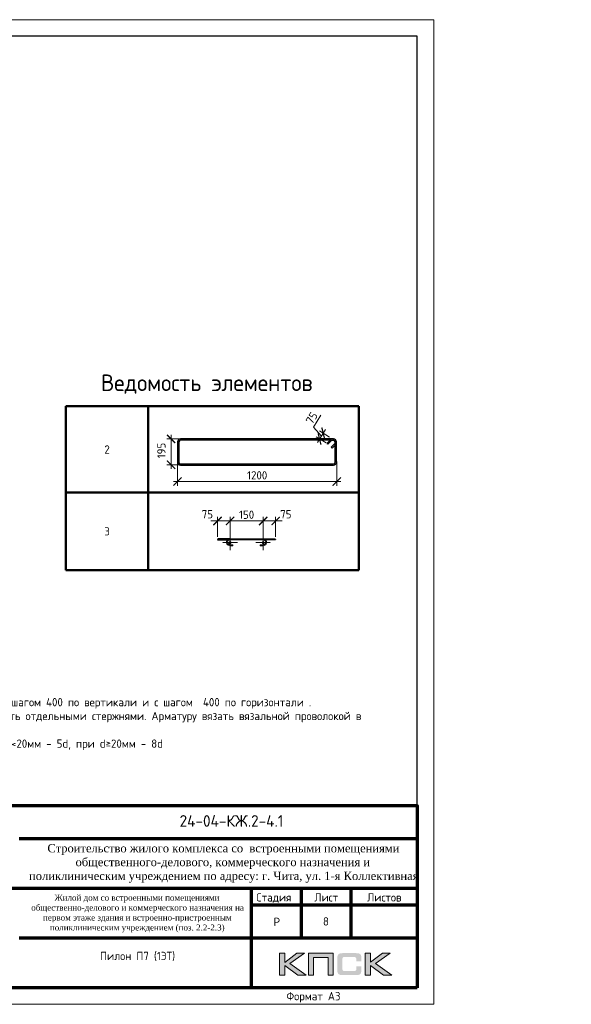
# Model space of a CAD drawing. Header units: millimetres. Extents: x 263826 to 1718326, y -423071 to 70137.
# Tile 406 of 486: x 797648 to 814279, y -140203 to -110503. Entities that reach past the tile are written whole.
import ezdxf
from ezdxf.enums import TextEntityAlignment as Align

# ---------------------------------------------------------------- set-up
doc = ezdxf.new("R2010")
doc.units = ezdxf.units.MM
doc.linetypes.add('CENTER2', pattern=[28.575, 19.05, -3.175, 3.175, -3.175])
doc.linetypes.add('GOST2.303 4', pattern=[7, 5, -2, 0])
for name, color, linetype in [('PDF7_Text', 7, 'Continuous'), ('Рамка печать', 7, 'Continuous'), ('ТОЛСТЫЕ_ОСНОВНЫЕ', 6, 'Continuous')]:
    doc.layers.add(name, color=color, linetype=linetype)
for name, color, linetype, lineweight in [('Арм_шпильки', 143, 'Continuous', 18), ('Выноски', 20, 'Continuous', 20), ('Каркасы ригель', 3, 'Continuous', 0), ('Осевая', 10, 'CENTER2', 20), ('подоснова', 151, 'Continuous', 5), ('поз.', 2, 'Continuous', 25), ('размер', 1, 'Continuous', 25), ('РАЗМЕРЫ', 1, 'Continuous', 9), ('Рамка', 7, 'Continuous', 70), ('Текст', 7, 'Continuous', 25), ('ТОНКИЕ', 7, 'Continuous', 9)]:
    doc.layers.add(name, color=color, linetype=linetype, lineweight=lineweight)
doc.styles.add('GOST 2.304', font='CS_Gost2304.shx')
doc.styles.add('GOST-2.304_Type-B', font='GOST_Common.ttf')
doc.styles.add('PDF Times New Roman', font='times.ttf')
doc.styles.add('style1', font='GOST_Common.ttf', dxfattribs={"height": 500})
doc.styles.add('ГОСТ', font='GOST_Common.ttf')
doc.dimstyles.new('мой', dxfattribs={"dimscale": 100, "dimtxt": 2.5, "dimasz": 2.5, "dimexe": 1.25, "dimexo": 0.625, "dimtad": 1, "dimdec": 0, "dimtxsty": 'GOST-2.304_Type-B', "dimblk": 'ARCHTICK', "dimcen": 2.5, "dimdle": 2, "dimaunit": 1, "dimadec": 1, "dimazin": 2, "dimtfac": 1, "dimtdec": 0, "dimtmove": 1, "dimatfit": 3, "dimfxl": 1, "dimtfill": 1, "dimlwd": -1, "dimlwe": -1, "dimarcsym": 0})
doc.dimstyles.new('мой 25', dxfattribs={"dimscale": 100, "dimtxt": 2.5, "dimasz": 2.5, "dimexe": 1.25, "dimexo": 0.625, "dimtad": 1, "dimdec": 0, "dimlfac": 0.5, "dimtxsty": 'GOST-2.304_Type-B', "dimblk": 'ARCHTICK', "dimcen": 2.5, "dimdle": 1.25, "dimaunit": 1, "dimadec": 1, "dimazin": 2, "dimtfac": 1, "dimtdec": 0, "dimtmove": 1, "dimatfit": 3, "dimfxl": 6, "dimfxlon": 1, "dimtfill": 1, "dimlwd": -1, "dimlwe": -1, "dimarcsym": 0})

# ---------------------------------------------------------------- blocks, each defined once
blk = doc.blocks.new('штамп кж1.1')
at = {"layer": 'Рамка печать', "lineweight": 20}
h = blk.add_hatch(color=0, dxfattribs=at)
h.paths.add_polyline_path([(419458, -85094), (419234, -85094), (418867, -85370), (418867, -85094), (418712, -85094), (418712, -85757), (418867, -85757), (418867, -85466), (419264, -85757), (419512, -85757), (419019, -85406)])
h.paths.add_polyline_path([(419737, -85219), (420175, -85219), (420175, -85757), (420329, -85757), (420329, -85094), (420165, -85094), (419583, -85094), (419583, -85251), (419583, -85757), (419737, -85757)])
h.paths.add_polyline_path([(421451, -85091), (421295, -85091), (421295, -85754), (421451, -85754), (421451, -85462), (421847, -85754), (422095, -85754), (421602, -85403), (422041, -85091), (421818, -85091), (421451, -85367)])
blk.add_hatch(color=204, dxfattribs=at).paths.add_polyline_path([(421166, -85165), (421164, -85157), (421161, -85151), (421158, -85145), (421154, -85139), (421151, -85134), (421147, -85129), (421143, -85124), (421139, -85120), (421133, -85117), (421128, -85113), (421122, -85109), (421115, -85107), (421108, -85104), (421100, -85101), (421093, -85099), (421075, -85096), (421056, -85093), (421035, -85092), (421012, -85091), (420617, -85091), (420594, -85092), (420573, -85093), (420553, -85096), (420536, -85099), (420528, -85102), (420521, -85104), (420514, -85107), (420508, -85110), (420502, -85113), (420496, -85117), (420491, -85120), (420486, -85124), (420482, -85129), (420478, -85134), (420474, -85139), (420471, -85145), (420468, -85151), (420466, -85158), (420463, -85165), (420461, -85172), (420457, -85188), (420455, -85206), (420453, -85226), (420453, -85248), (420453, -85596), (420453, -85618), (420455, -85638), (420457, -85656), (420461, -85673), (420463, -85680), (420466, -85687), (420468, -85694), (420471, -85700), (420474, -85705), (420478, -85711), (420482, -85716), (420486, -85720), (420491, -85725), (420496, -85728), (420502, -85731), (420508, -85735), (420514, -85738), (420521, -85740), (420528, -85743), (420536, -85745), (420553, -85749), (420573, -85751), (420594, -85753), (420617, -85754), (421012, -85754), (421035, -85753), (421056, -85752), (421075, -85749), (421092, -85746), (421100, -85743), (421108, -85741), (421115, -85738), (421122, -85735), (421128, -85732), (421133, -85728), (421139, -85725), (421143, -85720), (421147, -85716), (421151, -85711), (421154, -85706), (421158, -85700), (421161, -85694), (421164, -85688), (421166, -85680), (421169, -85673), (421172, -85656), (421175, -85639), (421176, -85618), (421177, -85596), (421177, -85487), (421022, -85487), (421022, -85576), (421022, -85582), (421021, -85588), (421020, -85594), (421019, -85599), (421017, -85604), (421015, -85608), (421012, -85612), (421008, -85616), (421005, -85619), (421001, -85622), (420996, -85624), (420991, -85626), (420987, -85627), (420981, -85628), (420974, -85628), (420968, -85629), (420649, -85629), (420644, -85628), (420639, -85628), (420635, -85626), (420631, -85624), (420627, -85621), (420624, -85618), (420620, -85615), (420617, -85611), (420615, -85607), (420613, -85603), (420611, -85598), (420609, -85593), (420607, -85584), (420607, -85574), (420607, -85256), (420607, -85250), (420607, -85245), (420609, -85240), (420610, -85235), (420611, -85231), (420613, -85228), (420616, -85225), (420619, -85221), (420622, -85218), (420626, -85216), (420630, -85214), (420634, -85212), (420639, -85211), (420643, -85210), (420649, -85210), (420654, -85210), (420968, -85210), (420974, -85210), (420981, -85210), (420986, -85212), (420991, -85213), (420996, -85215), (421000, -85217), (421004, -85220), (421008, -85223), (421011, -85227), (421014, -85231), (421017, -85235), (421019, -85240), (421020, -85245), (421021, -85250), (421022, -85257), (421022, -85263), (421022, -85336), (421177, -85336), (421177, -85248), (421176, -85226), (421175, -85206), (421172, -85188), (421168, -85172)])
at = {"layer": 'Рамка', "color": 7}
for p, q in [((410858, -81634), (422858, -81634)), ((404358, -83134), (422858, -83134)), ((419358, -83134), (419358, -84634)), ((420858, -83134), (420858, -84634)), ((417858, -83634), (422858, -83634)), ((417858, -83634), (422858, -83634)), ((410858, -84634), (422858, -84634))]:
    blk.add_line(p, q, dxfattribs=at)
at = {"layer": 'Рамка'}
blk.add_line((417858, -83134), (417858, -86134), dxfattribs=at)
blk.add_lwpolyline([(422858, -86134), (404358, -86134), (404358, -80634), (422858, -80634)], close=True, dxfattribs=at)
at = {"layer": 'Рамка печать', "color": 0, "lineweight": 20}
for points in [[(418712, -85757), (418712, -85094), (418867, -85094), (418867, -85370), (419234, -85094), (419458, -85094), (419019, -85406), (419512, -85757), (419264, -85757), (418867, -85466), (418867, -85757), (418712, -85757)], [(419737, -85757), (419737, -85219), (420175, -85219), (420175, -85757), (420329, -85757), (420329, -85094), (420165, -85094), (419583, -85094), (419583, -85251), (419583, -85757), (419737, -85757)], [(421295, -85754), (421295, -85091), (421451, -85091), (421451, -85367), (421818, -85091), (422041, -85091), (421602, -85403), (422095, -85754), (421847, -85754), (421451, -85462), (421451, -85754), (421295, -85754)]]:
    blk.add_lwpolyline(points, close=True, dxfattribs=at)
at = {"layer": 'PDF7_Text', "insert": (410912, -84467), "char_height": 180, "width": 6881.02, "attachment_point": 7, "style": 'PDF Times New Roman'}
blk.add_mtext('\\pi1015.18152;Жилой дом со встроенными помещениями \\P\\pi311.27381;общественно-делового и коммерческого назначения на \\P\\pi667.38051;первом этаже здания и встроенно-пристроенным \\P\\pi874.76335;поликлиническим учреждением (поз. 2.2-2.3)', dxfattribs=at)
at = {"layer": 'Текст', "color": 7, "style": 'ГОСТ'}
blk.add_text('24-04-КЖ.2-4.1', height=350, dxfattribs=at).set_placement((417259, -81103), align=Align.MIDDLE_CENTER)
for s, p in [('Стадия', (418009, -83534)), ('Лист', (419758, -83534)), ('Листов', (421350, -83534)), ('Р', (418530, -84272))]:
    blk.add_text(s, height=250, dxfattribs=at).set_placement(p)
at = {"layer": 'Текст', "color": 7, "insert": (411117, -81801), "char_height": 250, "attachment_point": 1, "style": 'ГОСТ'}
blk.add_mtext_dynamic_manual_height_columns('\\pi594.35517;{\\fTimes New Roman|b0|i0|c204|p18;\\C256;Строительство жилого комплекса со  встроенными помещениями \\P\\pi1441.86779;общественного-делового, коммерческого назначения и \\P\\pi41.3631;поликлиническим учреждением по адресу: г. Чита, ул. 1-я Коллективная}', width=11543.07, gutter_width=12.5, heights=[0], dxfattribs=at)
blk = doc.blocks.new('*T2374')
at = {"layer": 'Выноски', "color": 0, "linetype": 'ByBlock', "lineweight": 50, "transparency": 16777216}
for p, q in [((0, 0), (8834, 0)), ((0, 0), (0, -4943)), ((2484, 0), (2484, -4943)), ((8834, 0), (8834, -4943)), ((0, -2606), (8834, -2606)), ((0, -4943), (8834, -4943))]:
    blk.add_line(p, q, dxfattribs=at)
at = {"layer": 'Выноски', "color": 0, "transparency": 16777216, "char_height": 250, "width": 2183.67, "attachment_point": 5, "style": 'GOST-2.304_Type-B'}
for s, insert in [('2', (1242, -1303)), ('3', (1242, -3774))]:
    blk.add_mtext(s, dxfattribs=dict(at, insert=insert))
blk = doc.blocks.new('*U2412')
at = {"color": 0, "linetype": 'ByBlock', "lineweight": -2}
for p, q in [((-10, 1176.4), (-10, 12.5)), ((-10, 1169.4), (-10, 1176.4)), ((22, 1128), (-3.4, 1153.5)), ((0, 1169.4), (0, 1176.4)), ((0, 1150.1), (0, 12.5)), ((3.7, 1160.6), (29.1, 1135.1)), ((167.4, 1198.9), (12.5, 1198.9)), ((167.4, 1188.9), (12.5, 1188.9)), ((29.1, 1135.1), (22, 1128)), ((53.8, 1159.8), (28.3, 1185.2)), ((38.8, 1188.9), (60.9, 1166.9)), ((60.9, 1166.9), (53.8, 1159.8)), ((179.9, 12.5), (179.9, 1176.4)), ((189.9, 12.5), (189.9, 1176.4)), ((12.5, 0), (167.4, 0)), ((12.5, -10), (167.4, -10))]:
    blk.add_line(p, q, dxfattribs=at)
for centre, radius, start, end in [((12.5, 1176.4), 22.5, 90, 180), ((12.5, 1169.4), 22.5, 180, 225), ((12.5, 1176.4), 12.5, 90, 180), ((12.5, 1169.4), 12.5, 180, 225), ((19.5, 1176.4), 12.5, 45, 90), ((167.4, 1176.4), 22.5, 0, 90), ((167.4, 1176.4), 12.5, 0, 90), ((12.5, 12.5), 22.5, 180, 270), ((12.5, 12.5), 12.5, 180, 270), ((167.4, 12.5), 12.5, 270, 0), ((167.4, 12.5), 22.5, 270, 0)]:
    blk.add_arc(centre, radius, start, end, dxfattribs=at)
at = {"style": 'GOST 2.304', "oblique": 15, "flags": 9}
for tag, p in [('ДИАМЕТР', (-52.8, -63)), ('КЛАСС', (-53, -68.7)), ('ДЛИНА', (-52.5, -73.8)), ('ПОЗИЦИЯ', (-52.3, -58)), ('МАССА', (-52.3, -78.3))]:
    blk.add_attdef(tag, p, '', height=2.5, dxfattribs=at)
blk = doc.blocks.new('_ArchTick')
at = {"color": 0, "linetype": 'ByBlock', "const_width": 0.15}
blk.add_lwpolyline([(-0.5, -0.5), (0.5, 0.5)], dxfattribs=at)
blk = doc.blocks.new('*D2382')
at = {"layer": 'DEFPOINTS', "color": 0, "lineweight": 0, "transparency": 16777216}
for p in [(802408, -123480), (807207, -123618), (802408, -124434)]:
    blk.add_point(p, dxfattribs=at)
at = {"layer": 'РАЗМЕРЫ', "color": 0, "linetype": 'Continuous', "transparency": 16777216}
for p, q in [((802408, -123834), (802408, -124559)), ((807207, -123834), (807207, -124559)), ((807332, -124434), (802283, -124434))]:
    blk.add_line(p, q, dxfattribs=at)
at = {"layer": 'РАЗМЕРЫ', "color": 0, "transparency": 16777216, "xscale": 250, "yscale": 250, "zscale": 250, "rotation": 180}
blk.add_blockref('_ArchTick', (802408, -124434), dxfattribs=at)
at = {"layer": 'РАЗМЕРЫ', "color": 0, "transparency": 16777216, "xscale": 250, "yscale": 250, "zscale": 250}
blk.add_blockref('_ArchTick', (807207, -124434), dxfattribs=at)
at = {"layer": 'РАЗМЕРЫ', "color": 0, "lineweight": 0, "transparency": 16777216, "insert": (804808, -124246), "char_height": 250, "attachment_point": 5, "style": 'GOST-2.304_Type-B', "bg_fill": 3, "box_fill_scale": 1.1, "bg_fill_color": 256, "bg_fill_true_color": 13158600, "bg_fill_transparency": 0}
blk.add_mtext('1200', dxfattribs=at)
blk = doc.blocks.new('*D2392')
at = {"layer": 'DEFPOINTS', "color": 0, "lineweight": 0, "transparency": 16777216}
for p in [(802213, -123148), (803723, -123148), (803377, -123927)]:
    blk.add_point(p, dxfattribs=at)
at = {"layer": 'РАЗМЕРЫ', "color": 0, "linetype": 'Continuous', "transparency": 16777216}
for p, q in [((802813, -123148), (802088, -123148)), ((802213, -124052), (802213, -123023)), ((802813, -123927), (802088, -123927))]:
    blk.add_line(p, q, dxfattribs=at)
at = {"layer": 'РАЗМЕРЫ', "color": 0, "lineweight": 0, "transparency": 16777216, "insert": (801921, -123499), "char_height": 250, "attachment_point": 5, "rotation": 90, "style": 'GOST-2.304_Type-B', "bg_fill": 3, "box_fill_scale": 1.1, "bg_fill_color": 256, "bg_fill_true_color": 13158600, "bg_fill_transparency": 0}
blk.add_mtext('195', dxfattribs=at)
at = {"layer": 'РАЗМЕРЫ', "color": 0, "transparency": 16777216, "xscale": 250, "yscale": 250, "zscale": 250}
for p, rotation in [((802213, -123148), 90), ((802213, -123927), 270)]:
    blk.add_blockref('_ArchTick', p, dxfattribs=dict(at, rotation=rotation))
blk = doc.blocks.new('*U46')
at = {"layer": 'ТОЛСТЫЕ_ОСНОВНЫЕ', "color": 6}
blk.add_lwpolyline([(20, 5), (415, 5), (415, 292), (20, 292)], close=True, dxfattribs=at)
at = {"layer": 'ТОНКИЕ'}
blk.add_lwpolyline([(0, 0), (420, 0), (420, 297), (0, 297)], close=True, dxfattribs=at)
at = {"layer": 'Текст', "style": 'style1'}
blk.add_text('Формат А3', height=2.5, dxfattribs=at).set_placement((375.57, 1.2))
blk = doc.blocks.new('*T2383')
at = {"layer": 'Каркасы ригель', "color": 0, "linetype": 'ByBlock', "lineweight": -2, "transparency": 16777216}
for p, q in [((0, 0), (1500, 0)), ((0, -1000), (1500, -1000))]:
    blk.add_line(p, q, dxfattribs=at)
at = {"layer": 'Каркасы ригель', "color": 0, "linetype": 'ByBlock', "lineweight": 50, "transparency": 16777216}
for p, q in [((0, 0), (0, -1000)), ((1500, 0), (1500, -1000))]:
    blk.add_line(p, q, dxfattribs=at)
at = {"layer": 'Каркасы ригель', "color": 0, "linetype": 'Continuous', "lineweight": 0, "transparency": 16777216, "insert": (750, -500), "char_height": 250, "width": 1000, "attachment_point": 5, "style": 'ГОСТ'}
blk.add_mtext('8', dxfattribs=at)
blk = doc.blocks.new('*D2388')
at = {"layer": 'DEFPOINTS', "color": 0, "lineweight": 0, "transparency": 16777216}
for p in [(806798, -122974), (807046, -123125), (806937, -123303)]:
    blk.add_point(p, dxfattribs=at)
at = {"layer": 'РАЗМЕРЫ', "color": 0, "linetype": 'Continuous', "transparency": 16777216}
for p, q in [((806503, -122797), (806723, -122434)), ((806743, -123063), (806503, -122797)), ((806624, -123259), (806863, -122867)), ((806992, -123092), (806691, -122909)), ((806884, -123271), (806582, -123088))]:
    blk.add_line(p, q, dxfattribs=at)
at = {"layer": 'РАЗМЕРЫ', "color": 0, "transparency": 16777216, "xscale": 250, "yscale": 250, "zscale": 250, "rotation": 238.7258044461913}
blk.add_blockref('_ArchTick', (806689, -123153), dxfattribs=at)
at = {"layer": 'РАЗМЕРЫ', "color": 0, "transparency": 16777216, "insert": (806453, -122518), "char_height": 250, "attachment_point": 5, "rotation": 58.7258, "style": 'GOST-2.304_Type-B', "bg_fill": 3, "box_fill_scale": 1.1, "bg_fill_color": 256, "bg_fill_true_color": 13158600, "bg_fill_transparency": 0}
blk.add_mtext('75', dxfattribs=at)
at = {"layer": 'РАЗМЕРЫ', "color": 0, "transparency": 16777216, "xscale": 250, "yscale": 250, "zscale": 250, "rotation": 58.7258044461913}
blk.add_blockref('_ArchTick', (806798, -122974), dxfattribs=at)
blk = doc.blocks.new('*U57')
for p, q in [((-8, 0), (-7, 7.2)), ((-7, -7.2), (-8, 0)), ((-7, 7.2), (-4.2, 14)), ((-4.2, 14), (0.2, 19.8)), ((0.2, 19.8), (6, 24.2)), ((6, 24.2), (12.8, 27)), ((12.8, 27), (20, 28)), ((44, 28), (20, 28)), ((20, 20), (44, 20)), ((44, 20), (44, 28)), ((262.7, 28), (286.7, 28)), ((262.7, 20), (262.7, 28)), ((286.7, 20), (262.7, 20)), ((293.9, 27), (286.7, 28)), ((300.7, 24.2), (293.9, 27)), ((306.5, 19.8), (300.7, 24.2)), ((310.9, 14), (306.5, 19.8)), ((313.7, 7.2), (310.9, 14)), ((314.7, 0), (313.7, 7.2)), ((-4.2, -14), (-7, -7.2)), ((0.2, -19.8), (-4.2, -14)), ((6, -24.2), (0.2, -19.8)), ((12.8, -27), (6, -24.2)), ((20, -28), (12.8, -27)), ((20, -28), (286.7, -28)), ((286.7, -28), (293.9, -27)), ((293.9, -27), (300.7, -24.2)), ((300.7, -24.2), (306.5, -19.8)), ((306.5, -19.8), (310.9, -14)), ((310.9, -14), (313.7, -7.2)), ((313.7, -7.2), (314.7, 0))]:
    blk.add_line(p, q)
at = {"color": 0, "linetype": 'ByBlock', "lineweight": -2}
for p, q in [((0, 0), (0.7, 5.2)), ((0.7, 5.2), (2.7, 10)), ((2.7, 10), (5.9, 14.1)), ((5.9, 14.1), (10, 17.3)), ((10, 17.3), (14.8, 19.3)), ((14.8, 19.3), (20, 20)), ((291.8, 19.3), (286.7, 20)), ((296.7, 17.3), (291.8, 19.3)), ((300.8, 14.1), (296.7, 17.3)), ((304, 10), (300.8, 14.1)), ((306, 5.2), (304, 10)), ((306.7, 0), (306, 5.2)), ((0.7, -5.2), (0, 0)), ((2.7, -10), (0.7, -5.2)), ((5.9, -14.1), (2.7, -10)), ((10, -17.3), (5.9, -14.1)), ((14.8, -19.3), (10, -17.3)), ((20, -20), (14.8, -19.3)), ((20, -20), (286.7, -20)), ((286.7, -20), (291.8, -19.3)), ((291.8, -19.3), (296.7, -17.3)), ((296.7, -17.3), (300.8, -14.1)), ((300.8, -14.1), (304, -10)), ((304, -10), (306, -5.2)), ((306, -5.2), (306.7, 0))]:
    blk.add_line(p, q, dxfattribs=at)
at = {"style": 'GOST 2.304', "oblique": 15, "flags": 9}
for tag, p in [('ДИАМЕТР', (117.8, -62.2)), ('ДЛИНА', (118.1, -72.5)), ('ПОЗИЦИЯ', (118, -56.6)), ('КЛАСС', (118, -67.8)), ('МАССА', (118.7, -78.2))]:
    blk.add_attdef(tag, p, '', height=2.5, dxfattribs=at)
blk = doc.blocks.new('*D2409')
at = {"layer": 'DEFPOINTS', "color": 0, "transparency": 16777216}
for p in [(804989, -125623), (803989, -126160), (804989, -126159)]:
    blk.add_point(p, dxfattribs=at)
at = {"layer": 'РАЗМЕРЫ', "color": 0, "linetype": 'Continuous', "transparency": 16777216}
for p, q in [((803789, -125623), (805189, -125623)), ((803989, -126098), (803989, -125498)), ((804989, -126097), (804989, -125498))]:
    blk.add_line(p, q, dxfattribs=at)
at = {"layer": 'РАЗМЕРЫ', "color": 0, "transparency": 16777216, "xscale": 250, "yscale": 250, "zscale": 250, "rotation": 180}
blk.add_blockref('_ArchTick', (803989, -125623), dxfattribs=at)
at = {"layer": 'РАЗМЕРЫ', "color": 0, "transparency": 16777216, "xscale": 250, "yscale": 250, "zscale": 250}
blk.add_blockref('_ArchTick', (804989, -125623), dxfattribs=at)
at = {"layer": 'РАЗМЕРЫ', "color": 0, "lineweight": 0, "transparency": 16777216, "insert": (804489, -125435), "char_height": 250, "attachment_point": 5, "style": 'GOST-2.304_Type-B', "bg_fill": 3, "box_fill_scale": 1.1, "bg_fill_color": 256, "bg_fill_true_color": 13158600, "bg_fill_transparency": 0}
blk.add_mtext('150', dxfattribs=at)
blk = doc.blocks.new('*D2410')
at = {"layer": 'DEFPOINTS', "color": 0, "transparency": 16777216}
for p in [(803613, -126159), (803989, -126160)]:
    blk.add_point(p, dxfattribs=at)
at = {"layer": 'РАЗМЕРЫ', "color": 0, "linetype": 'Continuous', "transparency": 16777216}
for p, q in [((804189, -125623), (803413, -125623)), ((803613, -126097), (803613, -125498)), ((803989, -126098), (803989, -125498))]:
    blk.add_line(p, q, dxfattribs=at)
at = {"layer": 'РАЗМЕРЫ', "color": 0, "transparency": 16777216, "xscale": 250, "yscale": 250, "zscale": 250}
blk.add_blockref('_ArchTick', (803989, -125623), dxfattribs=at)
at = {"layer": 'РАЗМЕРЫ', "color": 0, "lineweight": 0, "transparency": 16777216, "insert": (803306, -125421), "char_height": 250, "attachment_point": 5, "style": 'GOST-2.304_Type-B', "bg_fill": 3, "box_fill_scale": 1.1, "bg_fill_color": 256, "bg_fill_true_color": 13158600, "bg_fill_transparency": 0}
blk.add_mtext('75', dxfattribs=at)
at = {"layer": 'DEFPOINTS', "color": 0, "transparency": 16777216}
blk.add_point((803613, -125623), dxfattribs=at)
at = {"layer": 'РАЗМЕРЫ', "color": 0, "transparency": 16777216, "xscale": 250, "yscale": 250, "zscale": 250, "rotation": 180}
blk.add_blockref('_ArchTick', (803613, -125623), dxfattribs=at)
blk = doc.blocks.new('*D2411')
at = {"layer": 'DEFPOINTS', "color": 0, "transparency": 16777216}
for p in [(804989, -126160), (805365, -126159)]:
    blk.add_point(p, dxfattribs=at)
at = {"layer": 'РАЗМЕРЫ', "color": 0, "linetype": 'Continuous', "transparency": 16777216}
for p, q in [((804789, -125623), (805565, -125623)), ((804989, -126098), (804989, -125498)), ((805365, -126097), (805365, -125498))]:
    blk.add_line(p, q, dxfattribs=at)
at = {"layer": 'РАЗМЕРЫ', "color": 0, "transparency": 16777216, "xscale": 250, "yscale": 250, "zscale": 250, "rotation": 180}
blk.add_blockref('_ArchTick', (804989, -125623), dxfattribs=at)
at = {"layer": 'РАЗМЕРЫ', "color": 0, "lineweight": 0, "transparency": 16777216, "insert": (805672, -125421), "char_height": 250, "attachment_point": 5, "style": 'GOST-2.304_Type-B', "bg_fill": 3, "box_fill_scale": 1.1, "bg_fill_color": 256, "bg_fill_true_color": 13158600, "bg_fill_transparency": 0}
blk.add_mtext('75', dxfattribs=at)
at = {"layer": 'DEFPOINTS', "color": 0, "transparency": 16777216}
blk.add_point((805365, -125623), dxfattribs=at)
at = {"layer": 'РАЗМЕРЫ', "color": 0, "transparency": 16777216, "xscale": 250, "yscale": 250, "zscale": 250}
blk.add_blockref('_ArchTick', (805365, -125623), dxfattribs=at)

msp = doc.modelspace()

# ---------------------------------------------------------------- block references
for name, p in [('*T2374', (799040.4976, -122163.30996, 3100)), ('*T2383', (806131.09401, -137202.71786, 3100))]:
    msp.add_blockref(name, p)
at = {"lineweight": 30, "xscale": 3.959999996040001, "yscale": 3.959999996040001, "zscale": 3.959999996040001, "rotation": 269.9999999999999}
msp.add_blockref('*U2412', (802447.58176, -123187.42358, 3100), dxfattribs=at)
at = {"layer": 'Арм_шпильки', "color": 3, "xscale": 3.75, "yscale": 3.75, "zscale": 3.75, "rotation": 180}
msp.add_blockref('*U57', (805064.09579, -126264.29633, 3100), dxfattribs=at)
at = {"layer": 'размер'}
for p in [(37657.07079, -53364.64558), (116689.61381, -53568.49652, 3100), (161796.45868, -53568.49652, 3100), (206903.30356, -53568.49652, 3100), (251949.41622, -53568.49652, 3100), (386772.76955, -53568.49652, 3100), (296861.80983, -53769.4628, 3100), (341774.20345, -53769.4628, 3100)]:
    msp.add_blockref('штамп кж1.1', p, dxfattribs=at)

# ---------------------------------------------------------------- texts
at = {"ltscale": 100, "char_height": 250, "width": 17398.1240905, "attachment_point": 1, "style": 'GOST-2.304_Type-B'}
for insert in [(611759.21875, -130547.39802, 3100), (656805.33141, -130547.39802, 3100), (791628.68474, -130547.39802, 3100), (701717.72503, -130748.36431, 3100), (746784.06694, -130748.36431, 3100)]:
    msp.add_mtext('\\pi-750,l750,t750,5000;1.^IОбщие примечания см. лист 1\\P2.^IШпильки поз.3 устанавливать с шагом 400 по вертикали и с шагом  400 по горизонтали .\\P3.^IАрмирование пилонов  выполнять отдельными стержнями. Арматуру вязать вязальной проволокой в каждом пересечении.\\P{\\C7;4.^IДиаметр оправки стержня при d<20мм - 5d, при d≥20мм - 8d}', dxfattribs=dict(at, insert=insert))
at = {"layer": 'РАЗМЕРЫ', "insert": (803288.29893, -121494.82588, 3100), "char_height": 500, "attachment_point": 5, "style": 'GOST-2.304_Type-B'}
msp.add_mtext_dynamic_manual_height_columns('{\\C0;Ведомость элементов}', width=15225.2271462, gutter_width=15, heights=[0], dxfattribs=at)
at = {"layer": 'Текст', "color": 7, "char_height": 250, "attachment_point": 1, "style": 'ГОСТ'}
for s, insert in [('\\pi3500;\\P\\pi2444.69697;Общие данные{\\H1.83333x; }', (448515.39525, -137998.86693)), ('\\pi3500;{\\C256;\\P\\pi2464.39394;Пилон П1 (1ЭТ)}', (527547.93827, -138202.71786, 3100)), ('\\pi3500;{\\C256;\\P\\pi2439.39394;Пилон П2 (1ЭТ)}', (572654.78314, -138202.71786, 3100)), ('\\pi3500;{\\C256;\\P\\pi2482.19697;Пилон П3(1ЭТ)}', (617761.62801, -138202.71786, 3100)), ('\\pi3500;{\\C256;\\P\\pi2469.69697;Пилон П4(1ЭТ)}', (662807.74067, -138202.71786, 3100)), ('\\pi3500;{\\C256;\\P\\pi2439.39394;Пилон П7 (1ЭТ)}', (797631.09401, -138202.71786, 3100)), ('\\pi3500;{\\C256;\\P\\pi2439.39394;Пилон П5 (1ЭТ) }', (707720.13429, -138549.9473, 3100)), ('\\pi3500;{\\C256;\\P\\pi2439.39394;Пилон П6 (1ЭТ) }', (752632.5279, -138549.9473, 3100))]:
    msp.add_mtext_dynamic_manual_height_columns(s, width=7000, gutter_width=12.5, heights=[1500], dxfattribs=dict(at, insert=insert))

# ---------------------------------------------------------------- next in the draw order: dimensions: what is measured, and where the dimension line sits
at = {"layer": 'РАЗМЕРЫ', "color": 146, "lineweight": 0, "true_color": 0x006272}
dim = msp.add_linear_dim(base=(802407.98176, -124433.9543, 3100), p1=(807207.16902, -123617.60676, 3100), p2=(802407.98176, -123479.60465, 3100), dimstyle='мой 25', override={"dimlfac": 0.25}, dxfattribs=at)
dim.commit()
dim.dimension.update_dxf_attribs({"geometry": '*D2382', "text_midpoint": (804807.57539, -124246.4543, 3100)})

# ---------------------------------------------------------------- next in the draw order: dimensions: what is measured, and where the dimension line sits
at = {"layer": 'РАЗМЕРЫ', "color": 146, "lineweight": 0}
dim = msp.add_linear_dim(base=(802213.35761, -123147.82358, 3100), p1=(803377.30527, -123927.49612, 3100), p2=(803723.04238, -123147.82358, 3100), angle=90, dimstyle='мой 25', override={"dimlfac": 0.25}, dxfattribs=at)
dim.commit()
dim.dimension.update_dxf_attribs({"geometry": '*D2392', "text_midpoint": (802108.19331, -123499.01008, 3100), "dimtype": 160})

# ---------------------------------------------------------------- next in the draw order: block references
at = {"xscale": 100, "yscale": 100, "zscale": 100}
msp.add_blockref('*U46', (768131.09401, -140202.71786, 3100), dxfattribs=at)

# ---------------------------------------------------------------- next in the draw order: dimensions: what is measured, and where the dimension line sits
at = {"layer": 'РАЗМЕРЫ', "color": 146, "true_color": 0x006272}
dim = msp.add_aligned_dim(p1=(806937.189, -123303.37314), p2=(807045.77714, -123124.59569), distance=290.31811, text='75', dimstyle='мой 25', override={"dimlfac": 0.25}, dxfattribs=at)
dim.commit()
dim.dimension.update_dxf_attribs({"geometry": '*D2388', "text_midpoint": (806375.27639, -122645.9218)})
at = {"layer": 'РАЗМЕРЫ', "color": 146, "lineweight": 0, "true_color": 0x006272}
dim = msp.add_linear_dim(base=(804989.09579, -125622.76512, 3100), p1=(803989.12442, -126160.05255, 3100), p2=(804989.09579, -126159.29633, 3100), text='150', dimstyle='мой', dxfattribs=at)
dim.commit()
dim.dimension.update_dxf_attribs({"geometry": '*D2409', "text_midpoint": (804489.1101, -125435.26512, 3100)})

# ---------------------------------------------------------------- next in the draw order: linework, layer by layer
at = {"layer": 'поз.', "linetype": 'GOST2.303 4', "ltscale": 0.4, "elevation": 3100}
for points in [[(803989.09579, -126159.29633), (803613.09579, -126159.29633), (803613.09579, -126189.29633), (803987.81802, -126189.46455)], [(804989.09579, -126159.29633), (805365.09579, -126159.29633), (805365.09579, -126189.29633), (804990.37356, -126189.46455)]]:
    msp.add_lwpolyline(points, dxfattribs=at)

# ---------------------------------------------------------------- next in the draw order: dimensions: what is measured, and where the dimension line sits
at = {"layer": 'РАЗМЕРЫ', "color": 146, "lineweight": 0}
dim = msp.add_linear_dim(base=(803613.09579, -125622.76512, 3100), p1=(803989.12442, -126160.05255, 3100), p2=(803613.09579, -126159.29633, 3100), text='75', dimstyle='мой', dxfattribs=at)
dim.commit()
dim.dimension.update_dxf_attribs({"geometry": '*D2410', "text_midpoint": (803306.25237, -125608.51334, 3100), "dimtype": 160})
dim = msp.add_linear_dim(base=(805365.09579, -125622.76512, 3100), p1=(804989.06715, -126160.05255, 3100), p2=(805365.09579, -126159.29633, 3100), angle=180, text='75', dimstyle='мой', dxfattribs=at)
dim.commit()
dim.dimension.update_dxf_attribs({"geometry": '*D2411', "text_midpoint": (805671.9392, -125608.51334, 3100), "dimtype": 160})

# ---------------------------------------------------------------- next in the draw order: linework, layer by layer
at = {"layer": 'Осевая', "ltscale": 0.1}
for p, q in [((803989.12442, -126051.78133, 3100), (803989.12442, -126500.05033, 3100)), ((804989.06715, -126051.78133, 3100), (804989.06715, -126500.05033, 3100)), ((804213.25892, -126275.91583, 3100), (803764.98992, -126275.91583, 3100)), ((805213.20166, -126275.91583, 3100), (804764.93265, -126275.91583, 3100))]:
    msp.add_line(p, q, dxfattribs=at)
at = {"layer": 'подоснова'}
for centre in [(803989.12442, -126275.91583, 3100), (804989.06715, -126275.91583, 3100)]:
    msp.add_circle(centre, 31.98713, dxfattribs=at)

doc.saveas('drawing.dxf')
